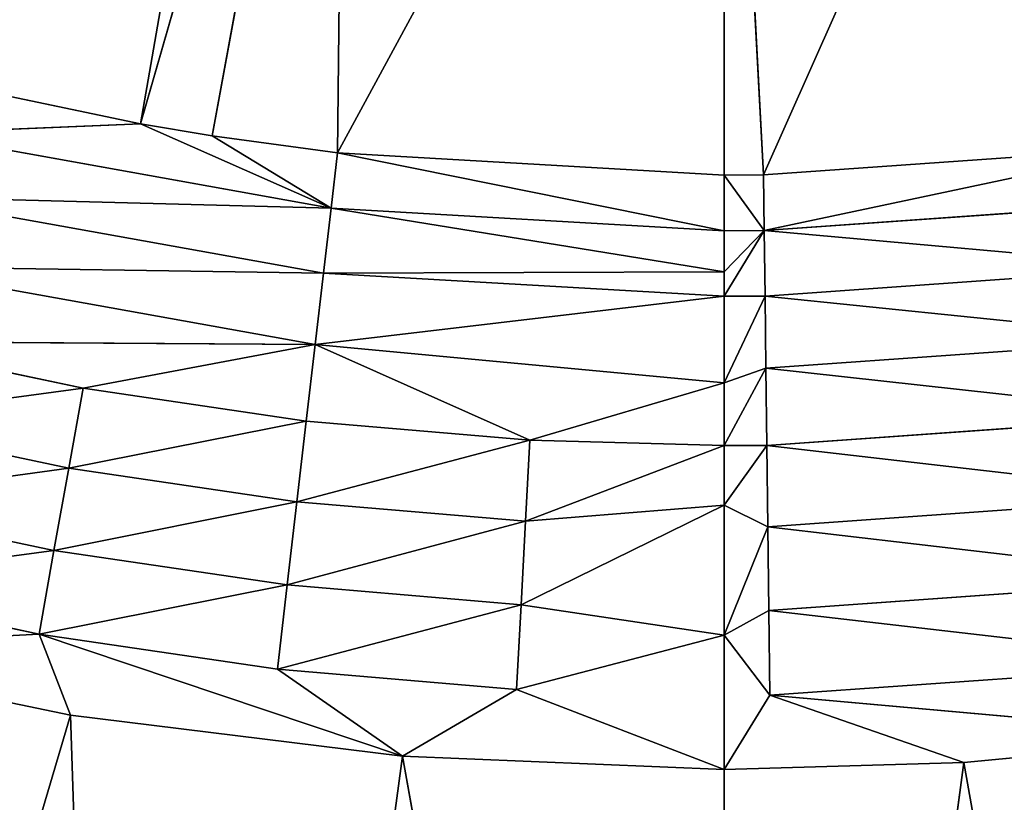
# Model space of a CAD drawing. Extents: x 0 to 500, y 0 to 390.
# Tile 566 of 656: x 245.54 to 251.64, y 174.93 to 179.78. Entities that reach past the tile are written whole.
import ezdxf

# ---------------------------------------------------------------- set-up
doc = ezdxf.new("R2010")
doc.units = 0
doc.header["$LTSCALE"] = 25.4
doc.layers.get('0').update_dxf_attribs({"linetype": 'CONTINUOUS'})

# ---------------------------------------------------------------- blocks, each defined once
blk = doc.blocks.new('ATLANTA505_-_S_STL')
at = {"color": 0}
for p, q in [((246.001, 25.1826, 214.381), (246.4097, 25.515, 226.8402)), ((246.001, 25.1826, 214.381), (246.4097, 25.515, 226.8402)), ((246.4097, 25.515, 226.8402), (248.0595, 25.1855, 214.6358)), ((246.4097, 25.515, 226.8402), (248.0595, 25.1855, 214.6358)), ((251.5376, 25.186, 214.6739), (253.6947, 25.5151, 226.8413)), ((251.5376, 25.186, 214.6739), (253.6947, 25.5151, 226.8413)), ((246.001, 25.1826, 214.381), (242.5225, 25.4982, 226.1414)), ((246.001, 25.1826, 214.381), (242.5225, 25.4982, 226.1414)), ((248.0595, 25.1855, 214.6358), (250.0522, 25.4764, 225.7914)), ((248.0595, 25.1855, 214.6358), (250.0522, 25.4764, 225.7914)), ((250.0522, 25.1864, 214.7187), (250.0522, 25.4764, 225.7914)), ((250.0522, 25.4764, 225.7914), (251.5376, 25.186, 214.6739)), ((250.0522, 25.4764, 225.7914), (251.5376, 25.186, 214.6739)), ((250.0522, 25.1864, 214.7187), (250.0522, 25.4764, 225.7914)), ((244.0236, 25.1781, 213.9706), (246.001, 25.1826, 214.381)), ((244.0236, 25.1781, 213.9706), (246.001, 25.1826, 214.381)), ((245.8066, 25.1518, 213.8787), (244.3461, 25.1483, 213.5697)), ((245.8066, 25.1518, 213.8787), (244.3461, 25.1483, 213.5697)), ((245.8066, 25.1518, 213.8787), (248.0595, 25.1855, 214.6358)), ((245.8066, 25.1518, 213.8787), (248.0595, 25.1855, 214.6358)), ((245.8066, 25.1518, 213.8787), (246.001, 25.1826, 214.381)), ((245.8066, 25.1518, 213.8787), (246.001, 25.1826, 214.381)), ((247.2838, 25.1543, 214.0966), (245.8066, 25.1518, 213.8787)), ((247.2838, 25.1543, 214.0966), (245.8066, 25.1518, 213.8787)), ((245.8066, 25.1518, 213.8787), (245.8993, 25.0644, 213.362)), ((245.8066, 25.1518, 213.8787), (245.8993, 25.0644, 213.362)), ((246.001, 25.1826, 214.381), (248.0595, 25.1855, 214.6358)), ((246.001, 25.1826, 214.381), (248.0595, 25.1855, 214.6358)), ((247.2838, 25.1543, 214.0966), (248.0595, 25.1855, 214.6358)), ((247.2838, 25.1543, 214.0966), (248.0595, 25.1855, 214.6358)), ((248.7659, 25.1558, 214.2224), (247.2838, 25.1543, 214.0966)), ((248.7659, 25.1558, 214.2224), (247.2838, 25.1543, 214.0966)), ((247.2838, 25.1543, 214.0966), (247.3443, 25.0669, 213.5752)), ((247.2838, 25.1543, 214.0966), (247.3443, 25.0669, 213.5752)), ((248.0595, 25.1855, 214.6358), (250.0522, 25.1864, 214.7187)), ((248.0595, 25.1855, 214.6358), (250.0522, 25.1864, 214.7187)), ((248.7659, 25.1558, 214.2224), (248.0595, 25.1855, 214.6358)), ((248.7659, 25.1558, 214.2224), (248.0595, 25.1855, 214.6358)), ((250.0522, 25.1864, 214.7187), (248.7659, 25.1558, 214.2224)), ((250.0522, 25.1864, 214.7187), (248.7659, 25.1558, 214.2224)), ((250.0524, 25.1004, 213.8866), (248.7659, 25.1558, 214.2224)), ((248.7659, 25.1558, 214.2224), (248.7939, 25.0684, 213.6982)), ((248.7659, 25.1558, 214.2224), (248.7939, 25.0684, 213.6982)), ((250.0524, 25.1004, 213.8866), (248.7659, 25.1558, 214.2224)), ((250.0522, 25.1864, 214.7187), (250.0524, 25.1004, 213.8866)), ((251.5376, 25.186, 214.6739), (250.0522, 25.1864, 214.7187)), ((250.0522, 25.1864, 214.7187), (250.0524, 25.1004, 213.8866)), ((250.0522, 25.1864, 214.7187), (250.334, 25.1564, 214.2583)), ((251.5376, 25.186, 214.6739), (250.0522, 25.1864, 214.7187)), ((250.0522, 25.1864, 214.7187), (250.334, 25.1564, 214.2583)), ((250.334, 25.1564, 214.2583), (250.0524, 25.1004, 213.8866)), ((250.334, 25.1564, 214.2583), (250.0524, 25.1004, 213.8866)), ((250.334, 25.1564, 214.2583), (250.3279, 25.0692, 213.7329)), ((250.334, 25.1564, 214.2583), (250.3279, 25.0692, 213.7329)), ((251.5376, 25.186, 214.6739), (250.334, 25.1564, 214.2583)), ((251.5376, 25.186, 214.6739), (250.334, 25.1564, 214.2583)), ((253.2131, 25.1842, 214.5152), (250.334, 25.1564, 214.2583)), ((253.2131, 25.1842, 214.5152), (250.334, 25.1564, 214.2583)), ((253.1538, 25.1542, 214.0589), (250.334, 25.1564, 214.2583)), ((253.1538, 25.1542, 214.0589), (250.334, 25.1564, 214.2583)), ((253.2131, 25.1842, 214.5152), (251.5376, 25.186, 214.6739)), ((253.2131, 25.1842, 214.5152), (251.5376, 25.186, 214.6739)), ((250.0524, 25.1004, 213.8866), (248.7939, 25.0684, 213.6982)), ((250.0524, 25.1004, 213.8866), (248.7939, 25.0684, 213.6982)), ((250.0524, 25.1004, 213.8866), (250.0523, 24.8769, 213.0805)), ((250.0524, 25.1004, 213.8866), (250.0523, 24.8769, 213.0805)), ((250.0524, 25.1004, 213.8866), (250.3218, 24.9247, 213.2139)), ((250.0524, 25.1004, 213.8866), (250.3279, 25.0692, 213.7329)), ((250.0524, 25.1004, 213.8866), (250.3218, 24.9247, 213.2139)), ((250.0524, 25.1004, 213.8866), (250.3279, 25.0692, 213.7329)), ((244.4707, 25.0609, 213.0597), (245.8993, 25.0644, 213.362)), ((244.4707, 25.0609, 213.0597), (245.8993, 25.0644, 213.362)), ((245.8993, 25.0644, 213.362), (247.3443, 25.0669, 213.5752)), ((245.8993, 25.0644, 213.362), (247.3443, 25.0669, 213.5752)), ((245.991, 24.9196, 212.8516), (245.8993, 25.0644, 213.362)), ((245.991, 24.9196, 212.8516), (245.8993, 25.0644, 213.362)), ((247.3443, 25.0669, 213.5752), (248.7939, 25.0684, 213.6982)), ((247.3443, 25.0669, 213.5752), (248.7939, 25.0684, 213.6982)), ((247.4041, 24.9222, 213.0601), (247.3443, 25.0669, 213.5752)), ((247.4041, 24.9222, 213.0601), (247.3443, 25.0669, 213.5752)), ((248.8217, 24.9236, 213.1803), (248.7939, 25.0684, 213.6982)), ((248.7939, 25.0684, 213.6982), (250.0523, 24.8769, 213.0805)), ((248.8217, 24.9236, 213.1803), (248.7939, 25.0684, 213.6982)), ((248.7939, 25.0684, 213.6982), (250.0523, 24.8769, 213.0805)), ((250.3279, 25.0692, 213.7329), (250.3218, 24.9247, 213.2139)), ((250.3279, 25.0692, 213.7329), (250.3218, 24.9247, 213.2139)), ((250.3279, 25.0692, 213.7329), (253.086, 25.067, 213.5379)), ((250.3279, 25.0692, 213.7329), (253.086, 25.067, 213.5379)), ((245.991, 24.9196, 212.8516), (244.5939, 24.9162, 212.556)), ((245.991, 24.9196, 212.8516), (244.5939, 24.9162, 212.556)), ((247.4041, 24.9222, 213.0601), (245.991, 24.9196, 212.8516)), ((247.4041, 24.9222, 213.0601), (245.991, 24.9196, 212.8516)), ((245.991, 24.9196, 212.8516), (246.0801, 24.7187, 212.3567)), ((245.991, 24.9196, 212.8516), (246.0801, 24.7187, 212.3567)), ((248.8217, 24.9236, 213.1803), (247.4041, 24.9222, 213.0601)), ((248.8217, 24.9236, 213.1803), (247.4041, 24.9222, 213.0601)), ((247.4041, 24.9222, 213.0601), (247.4622, 24.7212, 212.5606)), ((247.4041, 24.9222, 213.0601), (247.4622, 24.7212, 212.5606)), ((248.8217, 24.9236, 213.1803), (250.0523, 24.8769, 213.0805)), ((250.0523, 24.723, 212.7106), (248.8217, 24.9236, 213.1803)), ((248.8217, 24.9236, 213.1803), (250.0523, 24.8769, 213.0805)), ((248.8217, 24.9236, 213.1803), (248.8487, 24.7227, 212.6782)), ((248.8217, 24.9236, 213.1803), (248.8487, 24.7227, 212.6782)), ((250.0523, 24.723, 212.7106), (248.8217, 24.9236, 213.1803)), ((250.3218, 24.9247, 213.2139), (250.0523, 24.8769, 213.0805)), ((250.3218, 24.9247, 213.2139), (250.0523, 24.8769, 213.0805)), ((250.3218, 24.9247, 213.2139), (250.3159, 24.7237, 212.7106)), ((250.3218, 24.9247, 213.2139), (250.3159, 24.7237, 212.7106)), ((253.0189, 24.9224, 213.0233), (250.3218, 24.9247, 213.2139)), ((253.0189, 24.9224, 213.0233), (250.3218, 24.9247, 213.2139)), ((250.0523, 24.8769, 213.0805), (250.0523, 24.723, 212.7106)), ((250.0523, 24.8769, 213.0805), (250.0523, 24.723, 212.7106)), ((250.0523, 24.8769, 213.0805), (250.3159, 24.7237, 212.7106)), ((250.0523, 24.8769, 213.0805), (250.3159, 24.7237, 212.7106)), ((244.7135, 24.7152, 212.0675), (246.0801, 24.7187, 212.3567)), ((244.7135, 24.7152, 212.0675), (246.0801, 24.7187, 212.3567)), ((244.7135, 24.7152, 212.0675), (247.5175, 24.467, 212.0856)), ((244.7135, 24.7152, 212.0675), (247.5175, 24.467, 212.0856)), ((246.0801, 24.7187, 212.3567), (247.4622, 24.7212, 212.5606)), ((246.0801, 24.7187, 212.3567), (247.4622, 24.7212, 212.5606)), ((246.0801, 24.7187, 212.3567), (247.5175, 24.467, 212.0856)), ((246.0801, 24.7187, 212.3567), (247.5175, 24.467, 212.0856)), ((247.4622, 24.7212, 212.5606), (248.8487, 24.7227, 212.6782)), ((247.4622, 24.7212, 212.5606), (248.8487, 24.7227, 212.6782)), ((247.5175, 24.467, 212.0856), (247.4622, 24.7212, 212.5606)), ((247.5175, 24.467, 212.0856), (247.4622, 24.7212, 212.5606)), ((248.8487, 24.7227, 212.6782), (247.5175, 24.467, 212.0856)), ((248.8487, 24.7227, 212.6782), (247.5175, 24.467, 212.0856)), ((250.0523, 24.723, 212.7106), (248.8487, 24.7227, 212.6782)), ((250.0523, 24.723, 212.7106), (248.8487, 24.7227, 212.6782)), ((248.8487, 24.7227, 212.6782), (250.0522, 24.5221, 212.3229)), ((248.8487, 24.7227, 212.6782), (250.0522, 24.5221, 212.3229)), ((250.0523, 24.723, 212.7106), (250.0522, 24.5221, 212.3229)), ((250.0523, 24.723, 212.7106), (250.0522, 24.5221, 212.3229)), ((250.3159, 24.7237, 212.7106), (250.0523, 24.723, 212.7106)), ((250.3159, 24.7237, 212.7106), (250.0523, 24.723, 212.7106)), ((250.0523, 24.723, 212.7106), (250.3104, 24.4695, 212.232)), ((250.0523, 24.723, 212.7106), (250.3104, 24.4695, 212.232)), ((250.3159, 24.7237, 212.7106), (250.3104, 24.4695, 212.232)), ((250.3159, 24.7237, 212.7106), (250.3104, 24.4695, 212.232)), ((250.3159, 24.7237, 212.7106), (252.9538, 24.7215, 212.5241)), ((250.3159, 24.7237, 212.7106), (252.9538, 24.7215, 212.5241)), ((247.5175, 24.467, 212.0856), (244.8275, 24.461, 211.6031)), ((247.5175, 24.467, 212.0856), (244.8275, 24.461, 211.6031)), ((250.0522, 24.5221, 212.3229), (247.5175, 24.467, 212.0856)), ((250.0522, 24.5221, 212.3229), (247.5175, 24.467, 212.0856)), ((250.0521, 24.1663, 211.787), (247.5175, 24.467, 212.0856)), ((247.5175, 24.467, 212.0856), (247.5691, 24.1646, 211.6432)), ((247.5175, 24.467, 212.0856), (247.5691, 24.1646, 211.6432)), ((250.0521, 24.1663, 211.787), (247.5175, 24.467, 212.0856)), ((250.0522, 24.5221, 212.3229), (250.0521, 24.1663, 211.787)), ((250.0522, 24.5221, 212.3229), (250.0521, 24.1663, 211.787)), ((250.3104, 24.4695, 212.232), (250.0522, 24.5221, 212.3229)), ((250.0522, 24.5221, 212.3229), (250.3052, 24.1668, 211.7862)), ((250.3104, 24.4695, 212.232), (250.0522, 24.5221, 212.3229)), ((250.0522, 24.5221, 212.3229), (250.3052, 24.1668, 211.7862)), ((250.3104, 24.4695, 212.232), (250.3052, 24.1668, 211.7862)), ((250.3104, 24.4695, 212.232), (250.3052, 24.1668, 211.7862)), ((252.8917, 24.4672, 212.0495), (250.3104, 24.4695, 212.232)), ((252.8917, 24.4672, 212.0495), (250.3104, 24.4695, 212.232)), ((244.9337, 24.1585, 211.1706), (247.5691, 24.1646, 211.6432)), ((244.9337, 24.1585, 211.1706), (247.5691, 24.1646, 211.6432)), ((250.0521, 24.1663, 211.787), (247.5691, 24.1646, 211.6432)), ((250.0521, 24.1663, 211.787), (247.5691, 24.1646, 211.6432)), ((247.5691, 24.1646, 211.6432), (247.6162, 23.8202, 211.2402)), ((247.5691, 24.1646, 211.6432), (247.6162, 23.8202, 211.2402)), ((247.5691, 24.1646, 211.6432), (250.0521, 24.0461, 211.6351)), ((247.5691, 24.1646, 211.6432), (250.0521, 24.0461, 211.6351)), ((250.3052, 24.1668, 211.7862), (250.0521, 24.1663, 211.787)), ((250.3052, 24.1668, 211.7862), (250.0521, 24.1663, 211.787)), ((250.0521, 24.1663, 211.787), (250.0521, 24.0461, 211.6351)), ((250.0521, 24.1663, 211.787), (250.0521, 24.0461, 211.6351)), ((250.0521, 24.1663, 211.787), (250.3004, 23.8223, 211.3801)), ((250.0521, 24.1663, 211.787), (250.3004, 23.8223, 211.3801)), ((250.3052, 24.1668, 211.7862), (250.3004, 23.8223, 211.3801)), ((250.3052, 24.1668, 211.7862), (250.3004, 23.8223, 211.3801)), ((250.3052, 24.1668, 211.7862), (252.8338, 24.1646, 211.6074)), ((250.3052, 24.1668, 211.7862), (252.8338, 24.1646, 211.6074)), ((247.6162, 23.8202, 211.2402), (250.0521, 24.0461, 211.6351)), ((247.6162, 23.8202, 211.2402), (250.0521, 24.0461, 211.6351)), ((250.0521, 24.0461, 211.6351), (250.052, 23.822, 211.3812)), ((250.0521, 24.0461, 211.6351), (250.052, 23.822, 211.3812)), ((250.0521, 24.0461, 211.6351), (250.3004, 23.8223, 211.3801)), ((250.0521, 24.0461, 211.6351), (250.3004, 23.8223, 211.3801)), ((245.0307, 23.8142, 210.7766), (247.6162, 23.8202, 211.2402)), ((245.0307, 23.8142, 210.7766), (247.6162, 23.8202, 211.2402)), ((245.0307, 23.8142, 210.7766), (246.4345, 23.4578, 210.7192)), ((245.0307, 23.8142, 210.7766), (246.4345, 23.4578, 210.7192)), ((247.6162, 23.8202, 211.2402), (246.4345, 23.4578, 210.7192)), ((247.6162, 23.8202, 211.2402), (246.4345, 23.4578, 210.7192)), ((247.6162, 23.8202, 211.2402), (246.8793, 23.4588, 210.7927)), ((247.6162, 23.8202, 211.2402), (246.8793, 23.4588, 210.7927)), ((250.052, 23.822, 211.3812), (247.6162, 23.8202, 211.2402)), ((250.052, 23.822, 211.3812), (247.6162, 23.8202, 211.2402)), ((247.6162, 23.8202, 211.2402), (247.6564, 23.4602, 210.8976)), ((247.6162, 23.8202, 211.2402), (247.6564, 23.4602, 210.8976)), ((250.052, 23.822, 211.3812), (250.3004, 23.8223, 211.3801)), ((250.052, 23.822, 211.3812), (250.3004, 23.8223, 211.3801)), ((250.052, 23.822, 211.3812), (250.0521, 23.4619, 211.0363)), ((250.052, 23.822, 211.3812), (250.0521, 23.4619, 211.0363)), ((250.2964, 23.462, 211.0349), (250.3004, 23.8223, 211.3801)), ((250.2964, 23.462, 211.0349), (250.3004, 23.8223, 211.3801)), ((250.3004, 23.8223, 211.3801), (252.781, 23.82, 211.2047)), ((250.3004, 23.8223, 211.3801), (252.781, 23.82, 211.2047)), ((246.4345, 23.4578, 210.7192), (245.1133, 23.4542, 210.4417)), ((246.4345, 23.4578, 210.7192), (245.1133, 23.4542, 210.4417)), ((246.8793, 23.4588, 210.7927), (246.4345, 23.4578, 210.7192)), ((246.8793, 23.4588, 210.7927), (246.4345, 23.4578, 210.7192)), ((246.4345, 23.4578, 210.7192), (247.2172, 18.2045, 206.2343)), ((246.4345, 23.4578, 210.7192), (247.2172, 18.2045, 206.2343)), ((246.4345, 23.4578, 210.7192), (247.7055, 18.2045, 206.312)), ((246.4345, 23.4578, 210.7192), (247.7055, 18.2045, 206.312)), ((247.6564, 23.4602, 210.8976), (246.8793, 23.4588, 210.7927)), ((247.6564, 23.4602, 210.8976), (246.8793, 23.4588, 210.7927)), ((246.8793, 23.4588, 210.7927), (247.7055, 18.2045, 206.312)), ((246.8793, 23.4588, 210.7927), (247.7055, 18.2045, 206.312)), ((250.0521, 23.4619, 211.0363), (247.6564, 23.4602, 210.8976)), ((250.0521, 23.4619, 211.0363), (247.6564, 23.4602, 210.8976)), ((247.7055, 18.2045, 206.312), (247.6564, 23.4602, 210.8976)), ((247.6564, 23.4602, 210.8976), (250.0521, 18.2045, 206.4799)), ((247.6564, 23.4602, 210.8976), (250.0521, 18.2045, 206.4799)), ((247.7055, 18.2045, 206.312), (247.6564, 23.4602, 210.8976)), ((250.0521, 18.2045, 206.4799), (250.2964, 23.462, 211.0349)), ((250.0521, 23.4619, 211.0363), (250.2964, 23.462, 211.0349)), ((250.0521, 18.2045, 206.4799), (250.2964, 23.462, 211.0349)), ((250.0521, 23.4619, 211.0363), (250.2964, 23.462, 211.0349)), ((250.0521, 23.4619, 211.0363), (250.0521, 18.2045, 206.4799)), ((250.0521, 23.4619, 211.0363), (250.0521, 18.2045, 206.4799)), ((250.2964, 23.462, 211.0349), (252.3986, 18.2045, 206.312)), ((250.2964, 23.462, 211.0349), (252.3986, 18.2045, 206.312)), ((250.2964, 23.462, 211.0349), (252.736, 23.4597, 210.8625)), ((250.2964, 23.462, 211.0349), (252.736, 23.4597, 210.8625))]:
    blk.add_line(p, q, dxfattribs=at)
mesh = blk.add_polyface(dxfattribs=at)
corners = [(246.4097, 25.515, 226.8402), (246.001, 25.1826, 214.381), (242.5225, 25.4982, 226.1414)]
mesh.append_faces([[corners[k] for k in face] for face in [(0, 1, 2)]], dxfattribs={"color": 0})
mesh = blk.add_polyface(dxfattribs=at)
corners = [(246.4097, 25.515, 226.8402), (248.0595, 25.1855, 214.6358), (246.001, 25.1826, 214.381)]
mesh.append_faces([[corners[k] for k in face] for face in [(0, 1, 2)]], dxfattribs={"color": 0})
mesh = blk.add_polyface(dxfattribs=at)
corners = [(246.4097, 25.515, 226.8402), (250.0522, 25.4764, 225.7914), (248.0595, 25.1855, 214.6358)]
mesh.append_faces([[corners[k] for k in face] for face in [(0, 1, 2)]], dxfattribs={"color": 0})
mesh = blk.add_polyface(dxfattribs=at)
corners = [(253.6947, 25.5151, 226.8413), (251.5376, 25.186, 214.6739), (250.0522, 25.4764, 225.7914)]
mesh.append_faces([[corners[k] for k in face] for face in [(0, 1, 2)]], dxfattribs={"color": 0})
mesh = blk.add_polyface(dxfattribs=at)
corners = [(253.6947, 25.5151, 226.8413), (253.2131, 25.1842, 214.5152), (251.5376, 25.186, 214.6739)]
mesh.append_faces([[corners[k] for k in face] for face in [(0, 1, 2)]], dxfattribs={"color": 0})
mesh = blk.add_polyface(dxfattribs=at)
corners = [(242.5225, 25.4982, 226.1414), (246.001, 25.1826, 214.381), (244.0236, 25.1781, 213.9706)]
mesh.append_faces([[corners[k] for k in face] for face in [(0, 1, 2)]], dxfattribs={"color": 0})
mesh = blk.add_polyface(dxfattribs=at)
corners = [(250.0522, 25.4764, 225.7914), (250.0522, 25.1864, 214.7187), (248.0595, 25.1855, 214.6358)]
mesh.append_faces([[corners[k] for k in face] for face in [(0, 1, 2)]], dxfattribs={"color": 0})
mesh = blk.add_polyface(dxfattribs=at)
corners = [(250.0522, 25.4764, 225.7914), (251.5376, 25.186, 214.6739), (250.0522, 25.1864, 214.7187)]
mesh.append_faces([[corners[k] for k in face] for face in [(0, 1, 2)]], dxfattribs={"color": 0})
mesh = blk.add_polyface(dxfattribs=at)
corners = [(244.0236, 25.1781, 213.9706), (245.8066, 25.1518, 213.8787), (244.3461, 25.1483, 213.5697), (246.001, 25.1826, 214.381)]
mesh.append_faces([[corners[k] for k in face] for face in [(0, 1, 2), (1, 0, 3)]], dxfattribs={"vtx0": -1, "color": 0})
mesh = blk.add_polyface(dxfattribs=at)
corners = [(244.3461, 25.1483, 213.5697), (245.8993, 25.0644, 213.362), (244.4707, 25.0609, 213.0597), (245.8066, 25.1518, 213.8787)]
mesh.append_faces([[corners[k] for k in face] for face in [(0, 1, 2), (1, 0, 3)]], dxfattribs={"vtx0": -1, "color": 0})
mesh = blk.add_polyface(dxfattribs=at)
corners = [(248.0595, 25.1855, 214.6358), (247.2838, 25.1543, 214.0966), (245.8066, 25.1518, 213.8787)]
mesh.append_faces([[corners[k] for k in face] for face in [(0, 1, 2)]], dxfattribs={"color": 0})
mesh = blk.add_polyface(dxfattribs=at)
corners = [(248.0595, 25.1855, 214.6358), (245.8066, 25.1518, 213.8787), (246.001, 25.1826, 214.381)]
mesh.append_faces([[corners[k] for k in face] for face in [(0, 1, 2)]], dxfattribs={"color": 0})
mesh = blk.add_polyface(dxfattribs=at)
corners = [(245.8066, 25.1518, 213.8787), (247.3443, 25.0669, 213.5752), (245.8993, 25.0644, 213.362), (247.2838, 25.1543, 214.0966)]
mesh.append_faces([[corners[k] for k in face] for face in [(0, 1, 2), (1, 0, 3)]], dxfattribs={"vtx0": -1, "color": 0})
mesh = blk.add_polyface(dxfattribs=at)
corners = [(248.0595, 25.1855, 214.6358), (248.7659, 25.1558, 214.2224), (247.2838, 25.1543, 214.0966)]
mesh.append_faces([[corners[k] for k in face] for face in [(0, 1, 2)]], dxfattribs={"color": 0})
mesh = blk.add_polyface(dxfattribs=at)
corners = [(247.2838, 25.1543, 214.0966), (248.7939, 25.0684, 213.6982), (247.3443, 25.0669, 213.5752), (248.7659, 25.1558, 214.2224)]
mesh.append_faces([[corners[k] for k in face] for face in [(0, 1, 2), (1, 0, 3)]], dxfattribs={"vtx0": -1, "color": 0})
mesh = blk.add_polyface(dxfattribs=at)
corners = [(250.0522, 25.1864, 214.7187), (248.7659, 25.1558, 214.2224), (248.0595, 25.1855, 214.6358)]
mesh.append_faces([[corners[k] for k in face] for face in [(0, 1, 2)]], dxfattribs={"color": 0})
mesh = blk.add_polyface(dxfattribs=at)
corners = [(250.0522, 25.1864, 214.7187), (250.0524, 25.1004, 213.8866), (248.7659, 25.1558, 214.2224)]
mesh.append_faces([[corners[k] for k in face] for face in [(0, 1, 2)]], dxfattribs={"color": 0})
mesh = blk.add_polyface(dxfattribs=at)
corners = [(248.7659, 25.1558, 214.2224), (250.0524, 25.1004, 213.8866), (248.7939, 25.0684, 213.6982)]
mesh.append_faces([[corners[k] for k in face] for face in [(0, 1, 2)]], dxfattribs={"color": 0})
mesh = blk.add_polyface(dxfattribs=at)
corners = [(250.0522, 25.1864, 214.7187), (250.334, 25.1564, 214.2583), (250.0524, 25.1004, 213.8866)]
mesh.append_faces([[corners[k] for k in face] for face in [(0, 1, 2)]], dxfattribs={"color": 0})
mesh = blk.add_polyface(dxfattribs=at)
corners = [(250.0522, 25.1864, 214.7187), (251.5376, 25.186, 214.6739), (250.334, 25.1564, 214.2583)]
mesh.append_faces([[corners[k] for k in face] for face in [(0, 1, 2)]], dxfattribs={"color": 0})
mesh = blk.add_polyface(dxfattribs=at)
corners = [(250.334, 25.1564, 214.2583), (250.3279, 25.0692, 213.7329), (250.0524, 25.1004, 213.8866)]
mesh.append_faces([[corners[k] for k in face] for face in [(0, 1, 2)]], dxfattribs={"color": 0})
mesh = blk.add_polyface(dxfattribs=at)
corners = [(250.3279, 25.0692, 213.7329), (253.1538, 25.1542, 214.0589), (253.086, 25.067, 213.5379), (250.334, 25.1564, 214.2583)]
mesh.append_faces([[corners[k] for k in face] for face in [(0, 1, 2), (1, 0, 3)]], dxfattribs={"vtx0": -1, "color": 0})
mesh = blk.add_polyface(dxfattribs=at)
corners = [(251.5376, 25.186, 214.6739), (253.2131, 25.1842, 214.5152), (250.334, 25.1564, 214.2583)]
mesh.append_faces([[corners[k] for k in face] for face in [(0, 1, 2)]], dxfattribs={"color": 0})
mesh = blk.add_polyface(dxfattribs=at)
corners = [(253.2131, 25.1842, 214.5152), (253.1538, 25.1542, 214.0589), (250.334, 25.1564, 214.2583)]
mesh.append_faces([[corners[k] for k in face] for face in [(0, 1, 2)]], dxfattribs={"color": 0})
mesh = blk.add_polyface(dxfattribs=at)
corners = [(250.0524, 25.1004, 213.8866), (250.0523, 24.8769, 213.0805), (248.7939, 25.0684, 213.6982)]
mesh.append_faces([[corners[k] for k in face] for face in [(0, 1, 2)]], dxfattribs={"color": 0})
mesh = blk.add_polyface(dxfattribs=at)
corners = [(250.0524, 25.1004, 213.8866), (250.3218, 24.9247, 213.2139), (250.0523, 24.8769, 213.0805)]
mesh.append_faces([[corners[k] for k in face] for face in [(0, 1, 2)]], dxfattribs={"color": 0})
mesh = blk.add_polyface(dxfattribs=at)
corners = [(250.0524, 25.1004, 213.8866), (250.3279, 25.0692, 213.7329), (250.3218, 24.9247, 213.2139)]
mesh.append_faces([[corners[k] for k in face] for face in [(0, 1, 2)]], dxfattribs={"color": 0})
mesh = blk.add_polyface(dxfattribs=at)
corners = [(244.4707, 25.0609, 213.0597), (245.991, 24.9196, 212.8516), (244.5939, 24.9162, 212.556), (245.8993, 25.0644, 213.362)]
mesh.append_faces([[corners[k] for k in face] for face in [(0, 1, 2), (1, 0, 3)]], dxfattribs={"vtx0": -1, "color": 0})
mesh = blk.add_polyface(dxfattribs=at)
corners = [(245.8993, 25.0644, 213.362), (247.4041, 24.9222, 213.0601), (245.991, 24.9196, 212.8516), (247.3443, 25.0669, 213.5752)]
mesh.append_faces([[corners[k] for k in face] for face in [(0, 1, 2), (1, 0, 3)]], dxfattribs={"vtx0": -1, "color": 0})
mesh = blk.add_polyface(dxfattribs=at)
corners = [(247.3443, 25.0669, 213.5752), (248.8217, 24.9236, 213.1803), (247.4041, 24.9222, 213.0601), (248.7939, 25.0684, 213.6982)]
mesh.append_faces([[corners[k] for k in face] for face in [(0, 1, 2), (1, 0, 3)]], dxfattribs={"vtx0": -1, "color": 0})
mesh = blk.add_polyface(dxfattribs=at)
corners = [(248.7939, 25.0684, 213.6982), (250.0523, 24.8769, 213.0805), (248.8217, 24.9236, 213.1803)]
mesh.append_faces([[corners[k] for k in face] for face in [(0, 1, 2)]], dxfattribs={"color": 0})
mesh = blk.add_polyface(dxfattribs=at)
corners = [(250.3218, 24.9247, 213.2139), (253.086, 25.067, 213.5379), (253.0189, 24.9224, 213.0233), (250.3279, 25.0692, 213.7329)]
mesh.append_faces([[corners[k] for k in face] for face in [(0, 1, 2), (1, 0, 3)]], dxfattribs={"vtx0": -1, "color": 0})
mesh = blk.add_polyface(dxfattribs=at)
corners = [(244.5939, 24.9162, 212.556), (246.0801, 24.7187, 212.3567), (244.7135, 24.7152, 212.0675), (245.991, 24.9196, 212.8516)]
mesh.append_faces([[corners[k] for k in face] for face in [(0, 1, 2), (1, 0, 3)]], dxfattribs={"vtx0": -1, "color": 0})
mesh = blk.add_polyface(dxfattribs=at)
corners = [(245.991, 24.9196, 212.8516), (247.4622, 24.7212, 212.5606), (246.0801, 24.7187, 212.3567), (247.4041, 24.9222, 213.0601)]
mesh.append_faces([[corners[k] for k in face] for face in [(0, 1, 2), (1, 0, 3)]], dxfattribs={"vtx0": -1, "color": 0})
mesh = blk.add_polyface(dxfattribs=at)
corners = [(247.4041, 24.9222, 213.0601), (248.8487, 24.7227, 212.6782), (247.4622, 24.7212, 212.5606), (248.8217, 24.9236, 213.1803)]
mesh.append_faces([[corners[k] for k in face] for face in [(0, 1, 2), (1, 0, 3)]], dxfattribs={"vtx0": -1, "color": 0})
mesh = blk.add_polyface(dxfattribs=at)
corners = [(248.8217, 24.9236, 213.1803), (250.0523, 24.8769, 213.0805), (250.0523, 24.723, 212.7106)]
mesh.append_faces([[corners[k] for k in face] for face in [(0, 1, 2)]], dxfattribs={"color": 0})
mesh = blk.add_polyface(dxfattribs=at)
corners = [(248.8217, 24.9236, 213.1803), (250.0523, 24.723, 212.7106), (248.8487, 24.7227, 212.6782)]
mesh.append_faces([[corners[k] for k in face] for face in [(0, 1, 2)]], dxfattribs={"color": 0})
mesh = blk.add_polyface(dxfattribs=at)
corners = [(250.3218, 24.9247, 213.2139), (250.3159, 24.7237, 212.7106), (250.0523, 24.8769, 213.0805)]
mesh.append_faces([[corners[k] for k in face] for face in [(0, 1, 2)]], dxfattribs={"color": 0})
mesh = blk.add_polyface(dxfattribs=at)
corners = [(250.3159, 24.7237, 212.7106), (253.0189, 24.9224, 213.0233), (252.9538, 24.7215, 212.5241), (250.3218, 24.9247, 213.2139)]
mesh.append_faces([[corners[k] for k in face] for face in [(0, 1, 2), (1, 0, 3)]], dxfattribs={"vtx0": -1, "color": 0})
mesh = blk.add_polyface(dxfattribs=at)
corners = [(250.0523, 24.8769, 213.0805), (250.3159, 24.7237, 212.7106), (250.0523, 24.723, 212.7106)]
mesh.append_faces([[corners[k] for k in face] for face in [(0, 1, 2)]], dxfattribs={"color": 0})
mesh = blk.add_polyface(dxfattribs=at)
corners = [(246.0801, 24.7187, 212.3567), (247.5175, 24.467, 212.0856), (244.7135, 24.7152, 212.0675)]
mesh.append_faces([[corners[k] for k in face] for face in [(0, 1, 2)]], dxfattribs={"color": 0})
mesh = blk.add_polyface(dxfattribs=at)
corners = [(247.5175, 24.467, 212.0856), (244.8275, 24.461, 211.6031), (244.7135, 24.7152, 212.0675)]
mesh.append_faces([[corners[k] for k in face] for face in [(0, 1, 2)]], dxfattribs={"color": 0})
mesh = blk.add_polyface(dxfattribs=at)
corners = [(247.4622, 24.7212, 212.5606), (247.5175, 24.467, 212.0856), (246.0801, 24.7187, 212.3567)]
mesh.append_faces([[corners[k] for k in face] for face in [(0, 1, 2)]], dxfattribs={"color": 0})
mesh = blk.add_polyface(dxfattribs=at)
corners = [(248.8487, 24.7227, 212.6782), (247.5175, 24.467, 212.0856), (247.4622, 24.7212, 212.5606)]
mesh.append_faces([[corners[k] for k in face] for face in [(0, 1, 2)]], dxfattribs={"color": 0})
mesh = blk.add_polyface(dxfattribs=at)
corners = [(248.8487, 24.7227, 212.6782), (250.0522, 24.5221, 212.3229), (247.5175, 24.467, 212.0856)]
mesh.append_faces([[corners[k] for k in face] for face in [(0, 1, 2)]], dxfattribs={"color": 0})
mesh = blk.add_polyface(dxfattribs=at)
corners = [(250.0523, 24.723, 212.7106), (250.0522, 24.5221, 212.3229), (248.8487, 24.7227, 212.6782)]
mesh.append_faces([[corners[k] for k in face] for face in [(0, 1, 2)]], dxfattribs={"color": 0})
mesh = blk.add_polyface(dxfattribs=at)
corners = [(250.0523, 24.723, 212.7106), (250.3104, 24.4695, 212.232), (250.0522, 24.5221, 212.3229)]
mesh.append_faces([[corners[k] for k in face] for face in [(0, 1, 2)]], dxfattribs={"color": 0})
mesh = blk.add_polyface(dxfattribs=at)
corners = [(250.3159, 24.7237, 212.7106), (250.3104, 24.4695, 212.232), (250.0523, 24.723, 212.7106)]
mesh.append_faces([[corners[k] for k in face] for face in [(0, 1, 2)]], dxfattribs={"color": 0})
mesh = blk.add_polyface(dxfattribs=at)
corners = [(250.3104, 24.4695, 212.232), (252.9538, 24.7215, 212.5241), (252.8917, 24.4672, 212.0495), (250.3159, 24.7237, 212.7106)]
mesh.append_faces([[corners[k] for k in face] for face in [(0, 1, 2), (1, 0, 3)]], dxfattribs={"vtx0": -1, "color": 0})
mesh = blk.add_polyface(dxfattribs=at)
corners = [(244.8275, 24.461, 211.6031), (247.5691, 24.1646, 211.6432), (244.9337, 24.1585, 211.1706), (247.5175, 24.467, 212.0856)]
mesh.append_faces([[corners[k] for k in face] for face in [(0, 1, 2), (1, 0, 3)]], dxfattribs={"vtx0": -1, "color": 0})
mesh = blk.add_polyface(dxfattribs=at)
corners = [(250.0522, 24.5221, 212.3229), (250.0521, 24.1663, 211.787), (247.5175, 24.467, 212.0856)]
mesh.append_faces([[corners[k] for k in face] for face in [(0, 1, 2)]], dxfattribs={"color": 0})
mesh = blk.add_polyface(dxfattribs=at)
corners = [(247.5175, 24.467, 212.0856), (250.0521, 24.1663, 211.787), (247.5691, 24.1646, 211.6432)]
mesh.append_faces([[corners[k] for k in face] for face in [(0, 1, 2)]], dxfattribs={"color": 0})
mesh = blk.add_polyface(dxfattribs=at)
corners = [(250.0522, 24.5221, 212.3229), (250.3052, 24.1668, 211.7862), (250.0521, 24.1663, 211.787)]
mesh.append_faces([[corners[k] for k in face] for face in [(0, 1, 2)]], dxfattribs={"color": 0})
mesh = blk.add_polyface(dxfattribs=at)
corners = [(250.0522, 24.5221, 212.3229), (250.3104, 24.4695, 212.232), (250.3052, 24.1668, 211.7862)]
mesh.append_faces([[corners[k] for k in face] for face in [(0, 1, 2)]], dxfattribs={"color": 0})
mesh = blk.add_polyface(dxfattribs=at)
corners = [(250.3052, 24.1668, 211.7862), (252.8917, 24.4672, 212.0495), (252.8338, 24.1646, 211.6074), (250.3104, 24.4695, 212.232)]
mesh.append_faces([[corners[k] for k in face] for face in [(0, 1, 2), (1, 0, 3)]], dxfattribs={"vtx0": -1, "color": 0})
mesh = blk.add_polyface(dxfattribs=at)
corners = [(244.9337, 24.1585, 211.1706), (247.6162, 23.8202, 211.2402), (245.0307, 23.8142, 210.7766), (247.5691, 24.1646, 211.6432)]
mesh.append_faces([[corners[k] for k in face] for face in [(0, 1, 2), (1, 0, 3)]], dxfattribs={"vtx0": -1, "color": 0})
mesh = blk.add_polyface(dxfattribs=at)
corners = [(250.0521, 24.1663, 211.787), (250.0521, 24.0461, 211.6351), (247.5691, 24.1646, 211.6432)]
mesh.append_faces([[corners[k] for k in face] for face in [(0, 1, 2)]], dxfattribs={"color": 0})
mesh = blk.add_polyface(dxfattribs=at)
corners = [(247.5691, 24.1646, 211.6432), (250.0521, 24.0461, 211.6351), (247.6162, 23.8202, 211.2402)]
mesh.append_faces([[corners[k] for k in face] for face in [(0, 1, 2)]], dxfattribs={"color": 0})
mesh = blk.add_polyface(dxfattribs=at)
corners = [(250.0521, 24.1663, 211.787), (250.3052, 24.1668, 211.7862), (250.3004, 23.8223, 211.3801)]
mesh.append_faces([[corners[k] for k in face] for face in [(0, 1, 2)]], dxfattribs={"color": 0})
mesh = blk.add_polyface(dxfattribs=at)
corners = [(250.0521, 24.1663, 211.787), (250.3004, 23.8223, 211.3801), (250.0521, 24.0461, 211.6351)]
mesh.append_faces([[corners[k] for k in face] for face in [(0, 1, 2)]], dxfattribs={"color": 0})
mesh = blk.add_polyface(dxfattribs=at)
corners = [(250.3004, 23.8223, 211.3801), (252.8338, 24.1646, 211.6074), (252.781, 23.82, 211.2047), (250.3052, 24.1668, 211.7862)]
mesh.append_faces([[corners[k] for k in face] for face in [(0, 1, 2), (1, 0, 3)]], dxfattribs={"vtx0": -1, "color": 0})
mesh = blk.add_polyface(dxfattribs=at)
corners = [(250.0521, 24.0461, 211.6351), (250.052, 23.822, 211.3812), (247.6162, 23.8202, 211.2402)]
mesh.append_faces([[corners[k] for k in face] for face in [(0, 1, 2)]], dxfattribs={"color": 0})
mesh = blk.add_polyface(dxfattribs=at)
corners = [(250.0521, 24.0461, 211.6351), (250.3004, 23.8223, 211.3801), (250.052, 23.822, 211.3812)]
mesh.append_faces([[corners[k] for k in face] for face in [(0, 1, 2)]], dxfattribs={"color": 0})
mesh = blk.add_polyface(dxfattribs=at)
corners = [(247.6162, 23.8202, 211.2402), (246.4345, 23.4578, 210.7192), (245.0307, 23.8142, 210.7766)]
mesh.append_faces([[corners[k] for k in face] for face in [(0, 1, 2)]], dxfattribs={"color": 0})
mesh = blk.add_polyface(dxfattribs=at)
corners = [(246.4345, 23.4578, 210.7192), (245.1133, 23.4542, 210.4417), (245.0307, 23.8142, 210.7766)]
mesh.append_faces([[corners[k] for k in face] for face in [(0, 1, 2)]], dxfattribs={"color": 0})
mesh = blk.add_polyface(dxfattribs=at)
corners = [(247.6162, 23.8202, 211.2402), (246.8793, 23.4588, 210.7927), (246.4345, 23.4578, 210.7192)]
mesh.append_faces([[corners[k] for k in face] for face in [(0, 1, 2)]], dxfattribs={"color": 0})
mesh = blk.add_polyface(dxfattribs=at)
corners = [(247.6564, 23.4602, 210.8976), (246.8793, 23.4588, 210.7927), (247.6162, 23.8202, 211.2402)]
mesh.append_faces([[corners[k] for k in face] for face in [(0, 1, 2)]], dxfattribs={"color": 0})
mesh = blk.add_polyface(dxfattribs=at)
corners = [(250.052, 23.822, 211.3812), (247.6564, 23.4602, 210.8976), (247.6162, 23.8202, 211.2402), (250.0521, 23.4619, 211.0363)]
mesh.append_faces([[corners[k] for k in face] for face in [(0, 1, 2), (1, 0, 3)]], dxfattribs={"vtx0": -1, "color": 0})
mesh = blk.add_polyface(dxfattribs=at)
corners = [(250.3004, 23.8223, 211.3801), (250.0521, 23.4619, 211.0363), (250.052, 23.822, 211.3812), (250.2964, 23.462, 211.0349)]
mesh.append_faces([[corners[k] for k in face] for face in [(0, 1, 2), (1, 0, 3)]], dxfattribs={"vtx0": -1, "color": 0})
mesh = blk.add_polyface(dxfattribs=at)
corners = [(250.3004, 23.8223, 211.3801), (252.736, 23.4597, 210.8625), (250.2964, 23.462, 211.0349), (252.781, 23.82, 211.2047)]
mesh.append_faces([[corners[k] for k in face] for face in [(0, 1, 2), (1, 0, 3)]], dxfattribs={"vtx0": -1, "color": 0})
mesh = blk.add_polyface(dxfattribs=at)
corners = [(247.2172, 18.2045, 206.2343), (245.1133, 23.4542, 210.4417), (246.4345, 23.4578, 210.7192)]
mesh.append_faces([[corners[k] for k in face] for face in [(0, 1, 2)]], dxfattribs={"color": 0})
mesh = blk.add_polyface(dxfattribs=at)
corners = [(247.2172, 18.2045, 206.2343), (245.4067, 18.2045, 205.812), (245.1133, 23.4542, 210.4417)]
mesh.append_faces([[corners[k] for k in face] for face in [(0, 1, 2)]], dxfattribs={"color": 0})
mesh = blk.add_polyface(dxfattribs=at)
corners = [(247.7055, 18.2045, 206.312), (246.4345, 23.4578, 210.7192), (246.8793, 23.4588, 210.7927)]
mesh.append_faces([[corners[k] for k in face] for face in [(0, 1, 2)]], dxfattribs={"color": 0})
mesh = blk.add_polyface(dxfattribs=at)
corners = [(247.7055, 18.2045, 206.312), (247.2172, 18.2045, 206.2343), (246.4345, 23.4578, 210.7192)]
mesh.append_faces([[corners[k] for k in face] for face in [(0, 1, 2)]], dxfattribs={"color": 0})
mesh = blk.add_polyface(dxfattribs=at)
corners = [(247.7055, 18.2045, 206.312), (246.8793, 23.4588, 210.7927), (247.6564, 23.4602, 210.8976)]
mesh.append_faces([[corners[k] for k in face] for face in [(0, 1, 2)]], dxfattribs={"color": 0})
mesh = blk.add_polyface(dxfattribs=at)
corners = [(250.0521, 18.2045, 206.4799), (247.6564, 23.4602, 210.8976), (250.0521, 23.4619, 211.0363)]
mesh.append_faces([[corners[k] for k in face] for face in [(0, 1, 2)]], dxfattribs={"color": 0})
mesh = blk.add_polyface(dxfattribs=at)
corners = [(250.0521, 18.2045, 206.4799), (247.7055, 18.2045, 206.312), (247.6564, 23.4602, 210.8976)]
mesh.append_faces([[corners[k] for k in face] for face in [(0, 1, 2)]], dxfattribs={"color": 0})
mesh = blk.add_polyface(dxfattribs=at)
corners = [(252.3986, 18.2045, 206.312), (250.0521, 18.2045, 206.4799), (250.2964, 23.462, 211.0349)]
mesh.append_faces([[corners[k] for k in face] for face in [(0, 1, 2)]], dxfattribs={"color": 0})
mesh = blk.add_polyface(dxfattribs=at)
corners = [(250.2964, 23.462, 211.0349), (250.0521, 18.2045, 206.4799), (250.0521, 23.4619, 211.0363)]
mesh.append_faces([[corners[k] for k in face] for face in [(0, 1, 2)]], dxfattribs={"color": 0})
mesh = blk.add_polyface(dxfattribs=at)
corners = [(252.736, 23.4597, 210.8625), (252.3986, 18.2045, 206.312), (250.2964, 23.462, 211.0349)]
mesh.append_faces([[corners[k] for k in face] for face in [(0, 1, 2)]], dxfattribs={"color": 0})

msp = doc.modelspace()

# ---------------------------------------------------------------- block references
at = {"color": 254, "extrusion": (0, -1, 1.11022e-16)}
msp.add_blockref('ATLANTA505_-_S_STL', (-0.1495, -0.01, -389.8516), dxfattribs=at)

doc.saveas('drawing.dxf')
